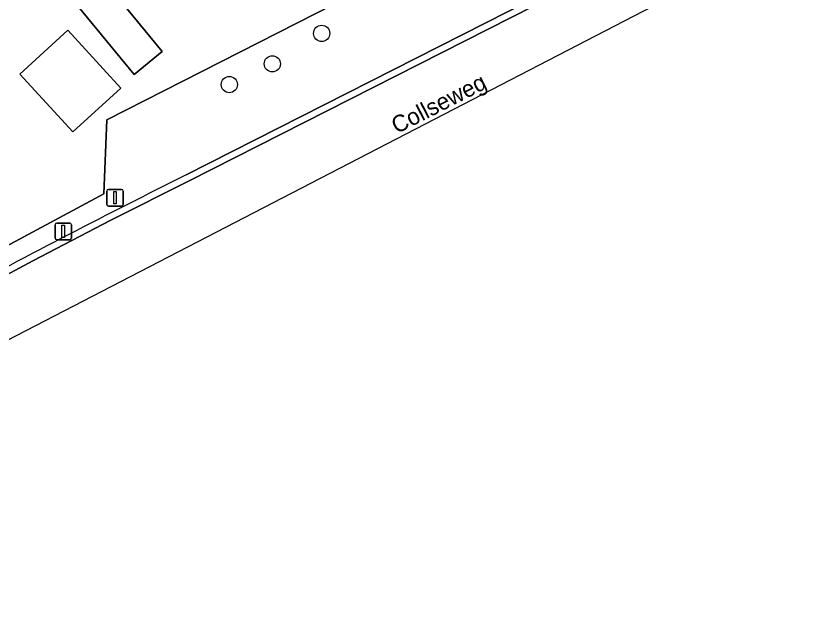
# Model space of a CAD drawing. Extents: x 162989 to 165008, y 383432 to 384338.
# Drawn here: x 164844.69 to 164893.15, y 383643.05 to 383678.36 of the extents above; entities that cross this region are included whole.
import ezdxf

# ---------------------------------------------------------------- set-up
doc = ezdxf.new("R2010")
doc.units = 0
for name, color, linetype in [('IMGEO_Afsluitpaal', 7, 'Continuous'), ('IMGEO_Berm_halfverhard', 7, 'Continuous'), ('IMGEO_Boom', 7, 'Continuous'), ('IMGEO_Erf', 7, 'Continuous'), ('IMGEO_Groenvoorziening', 7, 'Continuous'), ('IMGEO_Openbare_ruimte_label', 7, 'Continuous'), ('IMGEO_Pand', 7, 'Continuous'), ('IMGEO_Rijbaan_lokaal_gesloten', 7, 'Continuous')]:
    doc.layers.add(name, color=color, linetype=linetype)

msp = doc.modelspace()

# ---------------------------------------------------------------- linework, layer by layer
at = {"layer": 'IMGEO_Afsluitpaal'}
for p, q in [((164850.242, 383667.929), (164851.032, 383667.929)), ((164851.032, 383667.929), (164850.242, 383667.929)), ((164850.142, 383667.029), (164850.142, 383667.829)), ((164850.142, 383667.829), (164850.142, 383667.029)), ((164851.132, 383667.829), (164851.132, 383667.029)), ((164851.132, 383667.029), (164851.132, 383667.829)), ((164851.032, 383666.929), (164850.242, 383666.929)), ((164850.242, 383666.929), (164851.032, 383666.929)), ((164847.125, 383665.906), (164847.915, 383665.906)), ((164847.915, 383665.906), (164847.125, 383665.906)), ((164847.025, 383665.006), (164847.025, 383665.806)), ((164847.025, 383665.806), (164847.025, 383665.006)), ((164848.015, 383665.806), (164848.015, 383665.006)), ((164848.015, 383665.006), (164848.015, 383665.806)), ((164847.915, 383664.906), (164847.125, 383664.906)), ((164847.125, 383664.906), (164847.915, 383664.906))]:
    msp.add_line(p, q, dxfattribs=at)
for points in [[(164850.562, 383667.804), (164850.712, 383667.804), (164850.712, 383667.054), (164850.562, 383667.054), (164850.562, 383667.804)], [(164847.445, 383665.781), (164847.595, 383665.781), (164847.595, 383665.031), (164847.445, 383665.031), (164847.445, 383665.781)]]:
    msp.add_lwpolyline(points, dxfattribs=at)
for centre, start, end in [((164850.242, 383667.829), 90, 180), ((164850.242, 383667.829), 90, 180), ((164851.032, 383667.829), 0, 90), ((164851.032, 383667.829), 360, 90), ((164850.242, 383667.029), 180, 270), ((164850.242, 383667.029), 180, 270), ((164851.032, 383667.029), 270, 0), ((164851.032, 383667.029), 270, 0), ((164847.125, 383665.806), 90, 180), ((164847.125, 383665.806), 90, 180), ((164847.915, 383665.806), 0, 90), ((164847.915, 383665.806), 360, 90), ((164847.125, 383665.006), 180, 270), ((164847.125, 383665.006), 180, 270), ((164847.915, 383665.006), 270, 0), ((164847.915, 383665.006), 270, 0)]:
    msp.add_arc(centre, 0.1, start, end, dxfattribs=at)
at = {"layer": 'IMGEO_Berm_halfverhard'}
for points in [[(164828.11, 383654.374), (164823.063, 383651.319), (164818.068, 383648.501), (164818.287, 383648.165), (164823.265, 383650.974), (164828.315, 383654.031), (164832.518, 383656.469), (164836.757, 383658.843), (164841.032, 383661.151), (164845.692, 383663.64), (164850.383, 383666.071), (164855.102, 383668.444), (164878.617, 383680.402), (164902.33, 383692.461), (164916.206, 383699.506), (164980.761, 383732.261), (164984.158, 383733.985), (164987.422, 383735.642), (164989.479, 383736.693), (164991.537, 383737.741), (164996.811, 383740.409), (165002.094, 383743.057), (165007.387, 383745.685), (165007.261, 383746.069)], [(164991.356, 383738.097), (164989.297, 383737.049), (164987.24, 383735.998), (164983.977, 383734.342), (164981.105, 383732.885), (164980.58, 383732.618), (164916.382, 383700.044), (164916.336, 383700.135), (164901.957, 383692.8), (164901.95, 383692.717), (164878.436, 383680.759), (164854.923, 383668.802)]]:
    msp.add_lwpolyline(points, dxfattribs=at)
msp.add_arc((165046.336, 383282.279), 431.322, 116.34539, 118.45218, dxfattribs=at)
at = {"layer": 'IMGEO_Boom'}
for centre in [(164863.066, 383677.317), (164860.096, 383675.486), (164857.51, 383674.238)]:
    msp.add_circle(centre, 0.489, dxfattribs=at)
at = {"layer": 'IMGEO_Erf'}
msp.add_lwpolyline([(164830.398, 383657.15), (164849.952, 383667.665), (164850.148, 383672.11), (164876.384, 383685.5)], dxfattribs=at)
for points in [[(164853.472, 383676.221), (164851.78, 383674.836), (164847.569, 383679.981), (164849.206, 383681.434)], [(164850.982, 383674.031), (164848.102, 383671.388), (164844.914, 383674.863), (164847.794, 383677.505)]]:
    msp.add_lwpolyline(points, close=True, dxfattribs=at)
at = {"layer": 'IMGEO_Groenvoorziening'}
for points in [[(164894.395, 383694.693), (164876.384, 383685.5), (164850.148, 383672.11), (164849.952, 383667.665), (164830.398, 383657.15), (164813.088, 383647.042), (164811.198, 383646.554), (164806.938, 383645.511), (164801.249, 383645.735), (164795.689, 383646.397), (164795.895, 383643.053)], [(164854.923, 383668.802), (164878.436, 383680.759), (164901.95, 383692.717)]]:
    msp.add_lwpolyline(points, dxfattribs=at)
msp.add_arc((165046.336, 383282.279), 431.322, 116.34539, 118.45218, dxfattribs=at)
at = {"layer": 'IMGEO_Pand'}
for points in [[(164847.569, 383679.981), (164851.78, 383674.836), (164853.472, 383676.221), (164849.206, 383681.434)], [(164844.914, 383674.863), (164848.102, 383671.388), (164850.982, 383674.031), (164847.794, 383677.505)]]:
    msp.add_lwpolyline(points, close=True, dxfattribs=at)
at = {"layer": 'IMGEO_Rijbaan_lokaal_gesloten'}
msp.add_lwpolyline([(164819.55, 383646.119), (164903.014, 383689.351), (165008.054, 383743.64), (165007.387, 383745.685), (165002.094, 383743.057), (164996.811, 383740.409), (164991.537, 383737.741), (164989.479, 383736.693), (164987.422, 383735.642), (164984.158, 383733.985), (164980.761, 383732.261), (164916.206, 383699.506), (164902.33, 383692.461), (164878.617, 383680.402), (164855.102, 383668.444), (164850.383, 383666.071), (164845.692, 383663.64), (164841.032, 383661.151), (164836.757, 383658.843), (164832.518, 383656.469), (164828.315, 383654.031), (164823.265, 383650.974), (164818.287, 383648.165), (164818.319, 383648.116)], close=True, dxfattribs=at)

# ---------------------------------------------------------------- texts
at = {"layer": 'IMGEO_Openbare_ruimte_label'}
msp.add_text('Collseweg', height=1, rotation=26.9496, dxfattribs=at).set_placement((164867.582, 383671.256))

doc.saveas('drawing.dxf')
